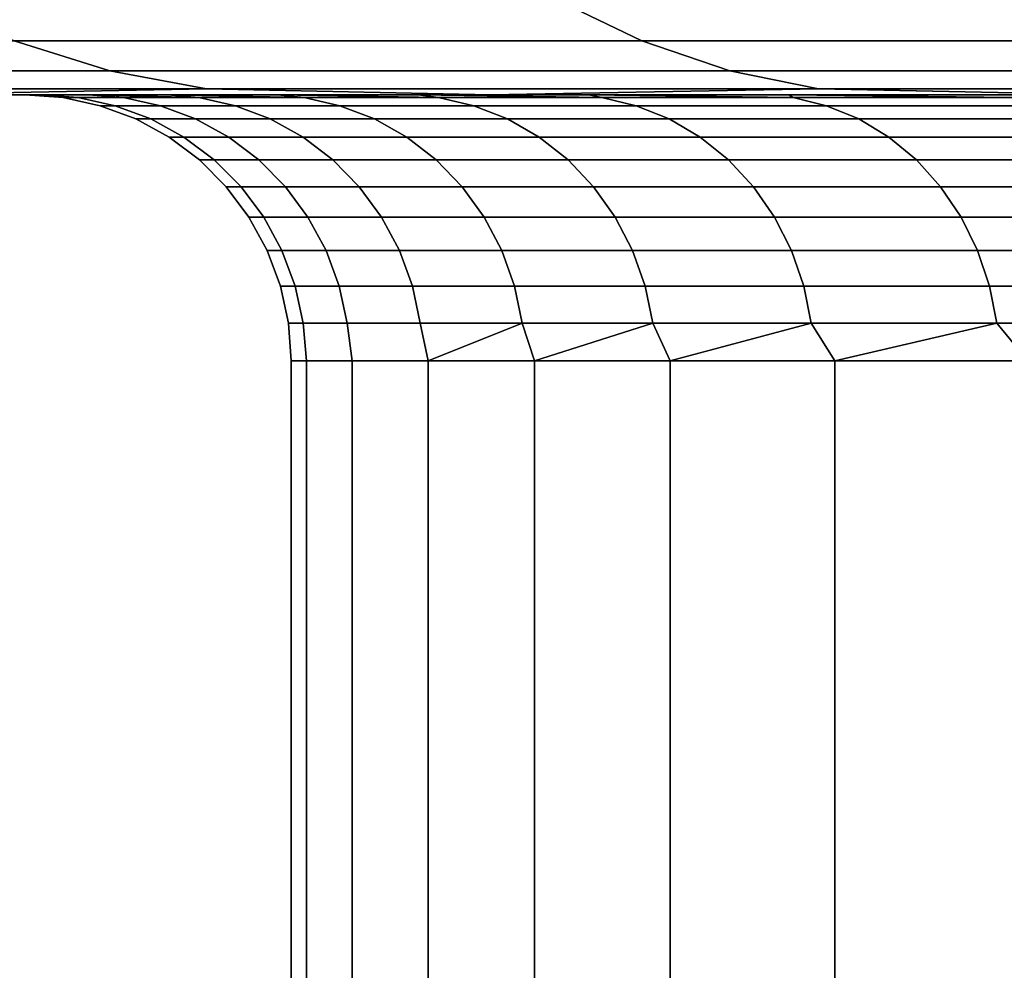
# Model space of a CAD drawing. Header units: metres. Extents: x -109 to 109, y -100 to 58.
# Tile 512 of 642: x -8.71 to -7.59, y 45.21 to 46.28. Entities that reach past the tile are written whole.
import ezdxf

# ---------------------------------------------------------------- set-up
doc = ezdxf.new("R2010")
doc.units = ezdxf.units.M
doc.layers.add('solid_21_062_100_XXX', color=7, linetype='CONTINUOUS')

msp = doc.modelspace()

# ---------------------------------------------------------------- linework, layer by layer
at = {"layer": 'solid_21_062_100_XXX'}
for points in [[(-8.10202, 46.308628, 218.463089), (-8.819154, 46.308628, 218.004715), (-8.712633, 46.261269, 217.84761), (-8.004161, 46.261269, 218.300446)], [(-8.819154, 46.308628, 191.990158), (-8.10202, 46.308628, 191.531769), (-8.004161, 46.261269, 191.694412), (-8.712633, 46.261269, 192.147263)], [(-7.361121, 46.308628, 218.881973), (-8.10202, 46.308628, 218.463089), (-8.004161, 46.261269, 218.300446), (-7.272211, 46.261269, 218.714279)], [(-8.10202, 46.308628, 191.531769), (-7.361121, 46.308628, 191.112885), (-7.272211, 46.261269, 191.280579), (-8.004161, 46.261269, 191.694412)], [(-8.712633, 46.261269, 217.84761), (-9.39555, 46.261269, 217.357071), (-9.278958, 46.227276, 217.20369), (-8.604517, 46.227276, 217.688141)], [(-9.39555, 46.261269, 192.637802), (-8.712633, 46.261269, 192.147263), (-8.604517, 46.227276, 192.306717), (-9.278958, 46.227276, 192.791168)], [(-8.004161, 46.261269, 218.300446), (-8.712633, 46.261269, 217.84761), (-8.604517, 46.227276, 217.688141), (-7.904836, 46.227276, 218.135376)], [(-8.712633, 46.261269, 192.147263), (-8.004161, 46.261269, 191.694412), (-7.904836, 46.227276, 191.859497), (-8.604517, 46.227276, 192.306717)], [(-7.272211, 46.261269, 218.714279), (-8.004161, 46.261269, 218.300446), (-7.904836, 46.227276, 218.135376), (-7.181969, 46.227276, 218.544067)], [(-8.004161, 46.261269, 191.694412), (-7.272211, 46.261269, 191.280579), (-7.181969, 46.227276, 191.450806), (-7.904836, 46.227276, 191.859497)], [(-8.604517, 46.227276, 217.688141), (-9.278958, 46.227276, 217.20369), (-9.161216, 46.206821, 217.048798), (-8.495332, 46.206821, 217.527115)], [(-9.278958, 46.227276, 192.791168), (-8.604517, 46.227276, 192.306717), (-8.495332, 46.206821, 192.467758), (-9.161216, 46.206821, 192.94606)], [(-7.904836, 46.227276, 218.135376), (-8.604517, 46.227276, 217.688141), (-8.495332, 46.206821, 217.527115), (-7.80453, 46.206821, 217.968658)], [(-8.604517, 46.227276, 192.306717), (-7.904836, 46.227276, 191.859497), (-7.80453, 46.206821, 192.026199), (-8.495332, 46.206821, 192.467758)], [(-7.181969, 46.227276, 218.544067), (-7.904836, 46.227276, 218.135376), (-7.80453, 46.206821, 217.968658), (-7.090836, 46.206821, 218.372162)], [(-7.904836, 46.227276, 191.859497), (-7.181969, 46.227276, 191.450806), (-7.090836, 46.206821, 191.622696), (-7.80453, 46.206821, 192.026199)], [(-8.495332, 46.206821, 217.527115), (-9.161216, 46.206821, 217.048798), (-8.85176, 46.200001, 217.036301)], [(-9.161216, 46.206821, 192.94606), (-8.495332, 46.206821, 192.467758), (-8.851827, 46.200001, 192.958603)], [(-8.495332, 46.206821, 192.467758), (-8.175019, 46.200001, 192.489151), (-8.851827, 46.200001, 192.958603)], [(-8.495332, 46.206821, 217.527115), (-8.85176, 46.200001, 217.036301), (-8.174951, 46.200001, 217.505753)], [(-7.80453, 46.206821, 217.968658), (-8.495332, 46.206821, 217.527115), (-8.174951, 46.200001, 217.505753)], [(-8.495332, 46.206821, 192.467758), (-7.80453, 46.206821, 192.026199), (-8.175019, 46.200001, 192.489151)], [(-7.80453, 46.206821, 192.026199), (-7.47336, 46.200001, 192.057693), (-8.175019, 46.200001, 192.489151)], [(-7.80453, 46.206821, 217.968658), (-8.174951, 46.200001, 217.505753), (-7.473289, 46.200001, 217.93721)], [(-7.090836, 46.206821, 218.372162), (-7.80453, 46.206821, 217.968658), (-7.473289, 46.200001, 217.93721)], [(-7.80453, 46.206821, 192.026199), (-7.090836, 46.206821, 191.622696), (-7.47336, 46.200001, 192.057693)], [(-8.7, 46.200001, 204.997437), (-8.682137, 46.200001, 205.554611), (-14.920382, 46.200001, 205.816086), (-14.942828, 46.200001, 204.997437)], [(-8.682137, 46.200001, 204.440231), (-8.7, 46.200001, 204.997437), (-14.942828, 46.200001, 204.997437), (-14.920383, 46.200001, 204.178802)], [(-8.682137, 46.200001, 204.440231), (-14.920383, 46.200001, 204.178802), (-14.85285, 46.200001, 203.360077), (-8.628569, 46.200001, 203.884872)], [(-8.682137, 46.200001, 205.554611), (-8.628571, 46.200001, 206.10997), (-14.852842, 46.200001, 206.634842), (-14.920382, 46.200001, 205.816086)], [(-8.628569, 46.200001, 203.884872), (-14.85285, 46.200001, 203.360077), (-14.740137, 46.200001, 202.544571), (-8.539531, 46.200001, 203.334183)], [(-8.539536, 46.200001, 206.66066), (-8.415401, 46.200001, 207.204468), (-14.740124, 46.200001, 207.450363), (-14.852842, 46.200001, 206.634842)], [(-8.628571, 46.200001, 206.10997), (-8.539536, 46.200001, 206.66066), (-14.852842, 46.200001, 206.634842)], [(-8.415394, 46.200001, 202.790359), (-14.740137, 46.200001, 202.544571), (-14.582479, 46.200001, 201.735626), (-8.256659, 46.200001, 202.255615)], [(-8.385321, 46.196945, 202.844452), (-8.539531, 46.200001, 203.334183), (-14.740137, 46.200001, 202.544571), (-8.415394, 46.200001, 202.790359)], [(-8.415401, 46.200001, 207.204468), (-8.256669, 46.200001, 207.739212), (-14.58246, 46.200001, 208.259323), (-14.740124, 46.200001, 207.450363)], [(-8.256659, 46.200001, 202.255615), (-14.582479, 46.200001, 201.735626), (-14.3804, 46.200001, 200.936371), (-8.063988, 46.200001, 201.732147)], [(-8.064001, 46.200001, 208.26268), (-7.838205, 46.200001, 208.77269), (-14.380377, 46.200001, 209.058563), (-14.58246, 46.200001, 208.259323)], [(-8.049359, 46.196945, 208.184402), (-8.064001, 46.200001, 208.26268), (-14.58246, 46.200001, 208.259323), (-8.256669, 46.200001, 207.739212)], [(-7.83819, 46.200001, 201.222153), (-14.3804, 46.200001, 200.936371), (-14.1347, 46.200001, 200.149918), (-7.580176, 46.200001, 200.727661)], [(-7.833364, 46.196945, 201.311325), (-8.063988, 46.200001, 201.732147), (-14.3804, 46.200001, 200.936371), (-7.83819, 46.200001, 201.222153)], [(-7.580192, 46.200001, 209.267166), (-7.291001, 46.200001, 209.744141), (-14.134675, 46.200001, 209.845016), (-14.380377, 46.200001, 209.058563)], [(-7.586455, 46.196945, 209.168121), (-7.580192, 46.200001, 209.267166), (-14.380377, 46.200001, 209.058563), (-7.838205, 46.200001, 208.77269)], [(-7.290984, 46.200001, 200.250687), (-14.1347, 46.200001, 200.149918), (-13.84621, 46.200001, 199.378662), (-6.971828, 46.200001, 199.793243)], [(-7.309605, 46.196945, 200.358612), (-7.580176, 46.200001, 200.727661), (-14.1347, 46.200001, 200.149918), (-7.290984, 46.200001, 200.250687)], [(-7.291001, 46.200001, 209.744141), (-6.971847, 46.200001, 210.201599), (-13.846182, 46.200001, 210.616272), (-14.134675, 46.200001, 209.845016)], [(-6.971828, 46.200001, 199.793243), (-13.84621, 46.200001, 199.378662), (-13.515713, 46.200001, 198.624557), (-6.62404, 46.200001, 199.357208)], [(-6.624062, 46.200001, 210.637619), (-6.249025, 46.200001, 211.050507), (-13.515679, 46.200001, 211.370377), (-13.846182, 46.200001, 210.616272)], [(-6.971847, 46.200001, 210.201599), (-6.624062, 46.200001, 210.637619), (-13.846182, 46.200001, 210.616272)], [(-6.249002, 46.200001, 198.944336), (-13.515713, 46.200001, 198.624557), (-13.14406, 46.200001, 197.889572), (-5.84827, 46.200001, 198.556335)], [(-6.249002, 46.200001, 198.944336), (-6.62404, 46.200001, 199.357208), (-13.515713, 46.200001, 198.624557)], [(-5.848295, 46.200001, 211.438507), (-5.423552, 46.200001, 211.800003), (-13.144021, 46.200001, 212.105362), (-13.515679, 46.200001, 211.370377)], [(-6.249025, 46.200001, 211.050507), (-5.848295, 46.200001, 211.438507), (-13.515679, 46.200001, 211.370377)], [(-5.423526, 46.200001, 198.194824), (-13.14406, 46.200001, 197.889572), (-12.732383, 46.200001, 197.17601), (-4.976484, 46.200001, 197.861282)], [(-5.423526, 46.200001, 198.194824), (-5.84827, 46.200001, 198.556335), (-13.14406, 46.200001, 197.889572)], [(-4.508982, 46.200001, 212.437805), (-4.022942, 46.200001, 212.711441), (-12.732338, 46.200001, 212.818924), (-13.144021, 46.200001, 212.105362)], [(-4.976511, 46.200001, 212.13356), (-4.508982, 46.200001, 212.437805), (-13.144021, 46.200001, 212.105362)], [(-5.423552, 46.200001, 211.800003), (-4.976511, 46.200001, 212.13356), (-13.144021, 46.200001, 212.105362)], [(-4.022914, 46.200001, 197.283401), (-12.732383, 46.200001, 197.17601), (-12.282015, 46.200001, 196.486252), (-3.520414, 46.200001, 197.041504)], [(-4.508954, 46.200001, 197.557053), (-4.976484, 46.200001, 197.861282), (-12.732383, 46.200001, 197.17601)], [(-4.022914, 46.200001, 197.283401), (-4.508954, 46.200001, 197.557053), (-12.732383, 46.200001, 197.17601)], [(-2.474257, 46.200001, 213.338181), (-1.93497, 46.200001, 213.479523), (-12.281966, 46.200001, 213.508682), (-12.732338, 46.200001, 212.818924)], [(-3.003488, 46.200001, 213.162537), (-2.474257, 46.200001, 213.338181), (-12.732338, 46.200001, 212.818924)], [(-3.520438, 46.200001, 212.953339), (-3.003488, 46.200001, 213.162537), (-12.732338, 46.200001, 212.818924)], [(-4.022942, 46.200001, 212.711441), (-3.520438, 46.200001, 212.953339), (-12.732338, 46.200001, 212.818924)], [(-1.934955, 46.200001, 196.515335), (-12.282015, 46.200001, 196.486252), (-11.794343, 46.200001, 195.822372), (-1.387784, 46.200001, 196.408829)], [(-3.003467, 46.200001, 196.832306), (-3.520414, 46.200001, 197.041504), (-12.282015, 46.200001, 196.486252)], [(-2.474239, 46.200001, 196.656677), (-3.003467, 46.200001, 196.832306), (-12.282015, 46.200001, 196.486252)], [(-1.934955, 46.200001, 196.515335), (-2.474239, 46.200001, 196.656677), (-12.282015, 46.200001, 196.486252)], [(11.270851, 46.200001, 214.808441), (-11.794291, 46.200001, 214.172546), (-12.281966, 46.200001, 213.508682), (11.794343, 46.200001, 214.172485)], [(-0.27868, 46.200001, 213.692963), (11.794343, 46.200001, 214.172485), (-12.281966, 46.200001, 213.508682)], [(-0.834934, 46.200001, 213.657272), (-0.27868, 46.200001, 213.692963), (-12.281966, 46.200001, 213.508682)], [(-1.387798, 46.200001, 213.586029), (-0.834934, 46.200001, 213.657272), (-12.281966, 46.200001, 213.508682)], [(-1.93497, 46.200001, 213.479523), (-1.387798, 46.200001, 213.586029), (-12.281966, 46.200001, 213.508682)], [(-11.270851, 46.200001, 195.186417), (11.794291, 46.200001, 195.822311), (12.281966, 46.200001, 196.486176), (-11.794343, 46.200001, 195.822372)], [(0.27868, 46.200001, 196.301895), (-11.794343, 46.200001, 195.822372), (12.281966, 46.200001, 196.486176)], [(-0.834922, 46.200001, 196.337585), (-1.387784, 46.200001, 196.408829), (-11.794343, 46.200001, 195.822372)], [(-0.278669, 46.200001, 196.301895), (-0.834922, 46.200001, 196.337585), (-11.794343, 46.200001, 195.822372)], [(0.27868, 46.200001, 196.301895), (-0.278669, 46.200001, 196.301895), (-11.794343, 46.200001, 195.822372)], [(11.270851, 46.200001, 214.808441), (-11.270798, 46.200001, 214.808502), (-11.794291, 46.200001, 214.172546)], [(-11.270851, 46.200001, 195.186417), (11.270798, 46.200001, 195.186356), (11.794291, 46.200001, 195.822311)], [(-11.270851, 46.200001, 195.186417), (-10.713137, 46.200001, 194.580292), (11.270798, 46.200001, 195.186356)], [(10.713137, 46.200001, 215.414566), (-10.713079, 46.200001, 215.414627), (-11.270798, 46.200001, 214.808502)], [(11.270851, 46.200001, 214.808441), (10.713137, 46.200001, 215.414566), (-11.270798, 46.200001, 214.808502)], [(-10.713137, 46.200001, 194.580292), (10.713079, 46.200001, 194.580231), (11.270798, 46.200001, 195.186356)], [(-10.713137, 46.200001, 194.580292), (-10.122867, 46.200001, 194.005814), (10.713079, 46.200001, 194.580231)], [(10.122867, 46.200001, 215.989044), (-10.122807, 46.200001, 215.989105), (-10.713079, 46.200001, 215.414627)], [(10.713137, 46.200001, 215.414566), (10.122867, 46.200001, 215.989044), (-10.713079, 46.200001, 215.414627)], [(-10.122867, 46.200001, 194.005814), (10.122807, 46.200001, 194.005753), (10.713079, 46.200001, 194.580231)], [(-10.122867, 46.200001, 194.005814), (-9.501783, 46.200001, 193.464691), (10.122807, 46.200001, 194.005753)], [(9.501783, 46.200001, 216.530182), (-9.50172, 46.200001, 216.530228), (-10.122807, 46.200001, 215.989105)], [(10.122867, 46.200001, 215.989044), (9.501783, 46.200001, 216.530182), (-10.122807, 46.200001, 215.989105)], [(-9.501783, 46.200001, 193.464691), (9.50172, 46.200001, 193.46463), (10.122807, 46.200001, 194.005753)], [(-9.501783, 46.200001, 193.464691), (-8.851827, 46.200001, 192.958603), (9.50172, 46.200001, 193.46463)], [(8.851827, 46.200001, 217.036255), (-8.85176, 46.200001, 217.036301), (-9.50172, 46.200001, 216.530228)], [(9.501783, 46.200001, 216.530182), (8.851827, 46.200001, 217.036255), (-9.50172, 46.200001, 216.530228)], [(-8.851827, 46.200001, 192.958603), (8.85176, 46.200001, 192.958557), (9.50172, 46.200001, 193.46463)], [(-8.851827, 46.200001, 192.958603), (-8.175019, 46.200001, 192.489151), (8.85176, 46.200001, 192.958557)], [(8.175019, 46.200001, 217.505722), (-8.174951, 46.200001, 217.505753), (-8.85176, 46.200001, 217.036301)], [(8.851827, 46.200001, 217.036255), (8.175019, 46.200001, 217.505722), (-8.85176, 46.200001, 217.036301)], [(-8.640223, 46.196945, 204.453827), (-8.657306, 46.196945, 204.997437), (-8.7, 46.200001, 204.997437), (-8.682137, 46.200001, 204.440231)], [(-8.657306, 46.196945, 204.997437), (-8.640223, 46.196945, 205.541031), (-8.682137, 46.200001, 205.554611), (-8.7, 46.200001, 204.997437)], [(-8.640223, 46.196945, 204.453827), (-8.682137, 46.200001, 204.440231), (-8.628569, 46.200001, 203.884872), (-8.58904, 46.196945, 203.912384)], [(-8.640223, 46.196945, 205.541031), (-8.58904, 46.196945, 206.082474), (-8.628571, 46.200001, 206.10997), (-8.682137, 46.200001, 205.554611)], [(-8.615439, 46.187836, 204.997437), (-8.598438, 46.187836, 205.538406), (-8.640223, 46.196945, 205.541031), (-8.657306, 46.196945, 204.997437)], [(-8.598438, 46.187836, 204.456467), (-8.615439, 46.187836, 204.997437), (-8.657306, 46.196945, 204.997437), (-8.640223, 46.196945, 204.453827)], [(-8.598438, 46.187836, 205.538406), (-8.547503, 46.187836, 206.077225), (-8.58904, 46.196945, 206.082474), (-8.640223, 46.196945, 205.541031)], [(-8.547503, 46.187836, 203.917633), (-8.598438, 46.187836, 204.456467), (-8.640223, 46.196945, 204.453827), (-8.58904, 46.196945, 203.912384)], [(-8.58904, 46.196945, 206.082474), (-8.503961, 46.196945, 206.619644), (-8.539536, 46.200001, 206.66066), (-8.628571, 46.200001, 206.10997)], [(-8.503961, 46.196945, 203.375214), (-8.628569, 46.200001, 203.884872), (-8.539531, 46.200001, 203.334183)], [(-8.503961, 46.196945, 203.375214), (-8.58904, 46.196945, 203.912384), (-8.628569, 46.200001, 203.884872)], [(-8.547503, 46.187836, 206.077225), (-8.462836, 46.187836, 206.611801), (-8.503961, 46.196945, 206.619644), (-8.58904, 46.196945, 206.082474)], [(-8.462836, 46.187836, 203.383057), (-8.547503, 46.187836, 203.917633), (-8.58904, 46.196945, 203.912384), (-8.503961, 46.196945, 203.375214)], [(-8.385321, 46.196945, 207.150421), (-8.415401, 46.200001, 207.204468), (-8.539536, 46.200001, 206.66066)], [(-8.503961, 46.196945, 206.619644), (-8.385321, 46.196945, 207.150421), (-8.539536, 46.200001, 206.66066)], [(-8.385321, 46.196945, 202.844452), (-8.503961, 46.196945, 203.375214), (-8.539531, 46.200001, 203.334183)], [(-8.462836, 46.187836, 206.611801), (-8.344769, 46.187836, 207.139999), (-8.385321, 46.196945, 207.150421), (-8.503961, 46.196945, 206.619644)], [(-8.344769, 46.187836, 202.854858), (-8.462836, 46.187836, 203.383057), (-8.503961, 46.196945, 203.375214), (-8.385321, 46.196945, 202.844452)], [(-8.233587, 46.196945, 207.672684), (-8.256669, 46.200001, 207.739212), (-8.415401, 46.200001, 207.204468)], [(-8.385321, 46.196945, 207.150421), (-8.233587, 46.196945, 207.672684), (-8.415401, 46.200001, 207.204468)], [(-8.233587, 46.196945, 202.322174), (-8.415394, 46.200001, 202.790359), (-8.256659, 46.200001, 202.255615)], [(-8.233587, 46.196945, 202.322174), (-8.385321, 46.196945, 202.844452), (-8.415394, 46.200001, 202.790359)], [(-8.344769, 46.187836, 207.139999), (-8.193769, 46.187836, 207.659744), (-8.233587, 46.196945, 207.672684), (-8.385321, 46.196945, 207.150421)], [(-8.193769, 46.187836, 202.335114), (-8.344769, 46.187836, 202.854858), (-8.385321, 46.196945, 202.844452), (-8.233587, 46.196945, 202.322174)], [(-8.233587, 46.196945, 207.672684), (-8.049359, 46.196945, 208.184402), (-8.256669, 46.200001, 207.739212)], [(-8.049359, 46.196945, 201.810471), (-8.256659, 46.200001, 202.255615), (-8.063988, 46.200001, 201.732147)], [(-8.049359, 46.196945, 201.810471), (-8.233587, 46.196945, 202.322174), (-8.256659, 46.200001, 202.255615)], [(-8.193769, 46.187836, 207.659744), (-8.010432, 46.187836, 208.168991), (-8.049359, 46.196945, 208.184402), (-8.233587, 46.196945, 207.672684)], [(-8.010432, 46.187836, 201.825882), (-8.193769, 46.187836, 202.335114), (-8.233587, 46.196945, 202.322174), (-8.049359, 46.196945, 201.810471)], [(-8.175019, 46.200001, 192.489151), (8.174951, 46.200001, 192.489105), (8.85176, 46.200001, 192.958557)], [(-8.175019, 46.200001, 192.489151), (-7.47336, 46.200001, 192.057693), (8.174951, 46.200001, 192.489105)], [(7.47336, 46.200001, 217.93718), (-7.473289, 46.200001, 217.93721), (-8.174951, 46.200001, 217.505753)], [(8.175019, 46.200001, 217.505722), (7.47336, 46.200001, 217.93718), (-8.174951, 46.200001, 217.505753)], [(-7.833364, 46.196945, 208.683533), (-7.838205, 46.200001, 208.77269), (-8.064001, 46.200001, 208.26268)], [(-8.049359, 46.196945, 208.184402), (-7.833364, 46.196945, 208.683533), (-8.064001, 46.200001, 208.26268)], [(-7.833364, 46.196945, 201.311325), (-8.049359, 46.196945, 201.810471), (-8.063988, 46.200001, 201.732147)], [(-8.010432, 46.187836, 208.168991), (-7.795482, 46.187836, 208.66571), (-7.833364, 46.196945, 208.683533), (-8.049359, 46.196945, 208.184402)], [(-7.795482, 46.187836, 201.329163), (-8.010432, 46.187836, 201.825882), (-8.049359, 46.196945, 201.810471), (-7.833364, 46.196945, 201.311325)], [(-7.833364, 46.196945, 208.683533), (-7.586455, 46.196945, 209.168121), (-7.838205, 46.200001, 208.77269)], [(-7.586455, 46.196945, 200.826736), (-7.83819, 46.200001, 201.222153), (-7.580176, 46.200001, 200.727661)], [(-7.586455, 46.196945, 200.826736), (-7.833364, 46.196945, 201.311325), (-7.83819, 46.200001, 201.222153)], [(-7.795482, 46.187836, 208.66571), (-7.549767, 46.187836, 209.147949), (-7.586455, 46.196945, 209.168121), (-7.833364, 46.196945, 208.683533)], [(-7.549767, 46.187836, 200.846909), (-7.795482, 46.187836, 201.329163), (-7.833364, 46.196945, 201.311325), (-7.586455, 46.196945, 200.826736)], [(-8.575297, 46.172855, 204.997437), (-8.558376, 46.172855, 205.535873), (-8.598438, 46.187836, 205.538406), (-8.615439, 46.187836, 204.997437)], [(-8.558376, 46.172855, 204.458984), (-8.575297, 46.172855, 204.997437), (-8.615439, 46.187836, 204.997437), (-8.598438, 46.187836, 204.456467)], [(-8.558376, 46.172855, 205.535873), (-8.507679, 46.172855, 206.072205), (-8.547503, 46.187836, 206.077225), (-8.598438, 46.187836, 205.538406)], [(-8.507679, 46.172855, 203.922668), (-8.558376, 46.172855, 204.458984), (-8.598438, 46.187836, 204.456467), (-8.547503, 46.187836, 203.917633)], [(-8.507679, 46.172855, 206.072205), (-8.423406, 46.172855, 206.604279), (-8.462836, 46.187836, 206.611801), (-8.547503, 46.187836, 206.077225)], [(-8.423406, 46.172855, 203.390579), (-8.507679, 46.172855, 203.922668), (-8.547503, 46.187836, 203.917633), (-8.462836, 46.187836, 203.383057)], [(-8.423406, 46.172855, 206.604279), (-8.305889, 46.172855, 207.13002), (-8.344769, 46.187836, 207.139999), (-8.462836, 46.187836, 206.611801)], [(-8.305889, 46.172855, 202.864838), (-8.423406, 46.172855, 203.390579), (-8.462836, 46.187836, 203.383057), (-8.344769, 46.187836, 202.854858)], [(-8.305889, 46.172855, 207.13002), (-8.155593, 46.172855, 207.647339), (-8.193769, 46.187836, 207.659744), (-8.344769, 46.187836, 207.139999)], [(-8.155593, 46.172855, 202.347519), (-8.305889, 46.172855, 202.864838), (-8.344769, 46.187836, 202.854858), (-8.193769, 46.187836, 202.335114)], [(-8.155593, 46.172855, 207.647339), (-7.97311, 46.172855, 208.154205), (-8.010432, 46.187836, 208.168991), (-8.193769, 46.187836, 207.659744)], [(-7.97311, 46.172855, 201.840652), (-8.155593, 46.172855, 202.347519), (-8.193769, 46.187836, 202.335114), (-8.010432, 46.187836, 201.825882)], [(-7.97311, 46.172855, 208.154205), (-7.759161, 46.172855, 208.648621), (-7.795482, 46.187836, 208.66571), (-8.010432, 46.187836, 208.168991)], [(-7.759161, 46.172855, 201.346252), (-7.97311, 46.172855, 201.840652), (-8.010432, 46.187836, 201.825882), (-7.795482, 46.187836, 201.329163)], [(-7.759161, 46.172855, 208.648621), (-7.514591, 46.172855, 209.128616), (-7.549767, 46.187836, 209.147949), (-7.795482, 46.187836, 208.66571)], [(-7.514591, 46.172855, 200.866257), (-7.759161, 46.172855, 201.346252), (-7.795482, 46.187836, 201.329163), (-7.549767, 46.187836, 200.846909)], [(-8.5377, 46.152306, 204.997437), (-8.520852, 46.152306, 205.533524), (-8.558376, 46.172855, 205.535873), (-8.575297, 46.172855, 204.997437)], [(-8.520852, 46.152306, 204.461349), (-8.5377, 46.152306, 204.997437), (-8.575297, 46.172855, 204.997437), (-8.558376, 46.172855, 204.458984)], [(-8.520852, 46.152306, 205.533524), (-8.470377, 46.152306, 206.06749), (-8.507679, 46.172855, 206.072205), (-8.558376, 46.172855, 205.535873)], [(-8.470377, 46.152306, 203.927368), (-8.520852, 46.152306, 204.461349), (-8.558376, 46.172855, 204.458984), (-8.507679, 46.172855, 203.922668)], [(-8.470377, 46.152306, 206.06749), (-8.386474, 46.152306, 206.597229), (-8.423406, 46.172855, 206.604279), (-8.507679, 46.172855, 206.072205)], [(-8.386474, 46.152306, 203.397629), (-8.470377, 46.152306, 203.927368), (-8.507679, 46.172855, 203.922668), (-8.423406, 46.172855, 203.390579)], [(-8.386474, 46.152306, 206.597229), (-8.269472, 46.152306, 207.120667), (-8.305889, 46.172855, 207.13002), (-8.423406, 46.172855, 206.604279)], [(-8.269472, 46.152306, 202.874191), (-8.386474, 46.152306, 203.397629), (-8.423406, 46.172855, 203.390579), (-8.305889, 46.172855, 202.864838)], [(-8.269472, 46.152306, 207.120667), (-8.119835, 46.152306, 207.635727), (-8.155593, 46.172855, 207.647339), (-8.305889, 46.172855, 207.13002)], [(-8.119835, 46.152306, 202.359131), (-8.269472, 46.152306, 202.874191), (-8.305889, 46.172855, 202.864838), (-8.155593, 46.172855, 202.347519)], [(-8.119835, 46.152306, 207.635727), (-7.938152, 46.152306, 208.140366), (-7.97311, 46.172855, 208.154205), (-8.155593, 46.172855, 207.647339)], [(-7.938152, 46.152306, 201.854492), (-8.119835, 46.152306, 202.359131), (-8.155593, 46.172855, 202.347519), (-7.97311, 46.172855, 201.840652)], [(-7.938152, 46.152306, 208.140366), (-7.725142, 46.152306, 208.632614), (-7.759161, 46.172855, 208.648621), (-7.97311, 46.172855, 208.154205)], [(-7.725142, 46.152306, 201.362259), (-7.938152, 46.152306, 201.854492), (-7.97311, 46.172855, 201.840652), (-7.759161, 46.172855, 201.346252)], [(-7.725142, 46.152306, 208.632614), (-7.481643, 46.152306, 209.110504), (-7.514591, 46.172855, 209.128616), (-7.759161, 46.172855, 208.648621)], [(-7.481643, 46.152306, 200.884369), (-7.725142, 46.152306, 201.362259), (-7.759161, 46.172855, 201.346252), (-7.514591, 46.172855, 200.866257)], [(-8.503412, 46.126614, 204.997437), (-8.486632, 46.126614, 205.531372), (-8.520852, 46.152306, 205.533524), (-8.5377, 46.152306, 204.997437)], [(-8.486632, 46.126614, 204.463501), (-8.503412, 46.126614, 204.997437), (-8.5377, 46.152306, 204.997437), (-8.520852, 46.152306, 204.461349)], [(-8.486632, 46.126614, 205.531372), (-8.43636, 46.126614, 206.063187), (-8.470377, 46.152306, 206.06749), (-8.520852, 46.152306, 205.533524)], [(-8.43636, 46.126614, 203.931671), (-8.486632, 46.126614, 204.463501), (-8.520852, 46.152306, 204.461349), (-8.470377, 46.152306, 203.927368)], [(-8.43636, 46.126614, 206.063187), (-8.352794, 46.126614, 206.590805), (-8.386474, 46.152306, 206.597229), (-8.470377, 46.152306, 206.06749)], [(-8.352794, 46.126614, 203.404053), (-8.43636, 46.126614, 203.931671), (-8.470377, 46.152306, 203.927368), (-8.386474, 46.152306, 203.397629)], [(-8.352794, 46.126614, 206.590805), (-8.236262, 46.126614, 207.112137), (-8.269472, 46.152306, 207.120667), (-8.386474, 46.152306, 206.597229)], [(-8.236262, 46.126614, 202.882721), (-8.352794, 46.126614, 203.404053), (-8.386474, 46.152306, 203.397629), (-8.269472, 46.152306, 202.874191)], [(-8.236262, 46.126614, 207.112137), (-8.087226, 46.126614, 207.625137), (-8.119835, 46.152306, 207.635727), (-8.269472, 46.152306, 207.120667)], [(-8.087226, 46.126614, 202.369736), (-8.236262, 46.126614, 202.882721), (-8.269472, 46.152306, 202.874191), (-8.119835, 46.152306, 202.359131)], [(-8.087226, 46.126614, 207.625137), (-7.906273, 46.126614, 208.127747), (-7.938152, 46.152306, 208.140366), (-8.119835, 46.152306, 207.635727)], [(-7.906273, 46.126614, 201.867111), (-8.087226, 46.126614, 202.369736), (-8.119835, 46.152306, 202.359131), (-7.938152, 46.152306, 201.854492)], [(-7.906273, 46.126614, 208.127747), (-7.694118, 46.126614, 208.618011), (-7.725142, 46.152306, 208.632614), (-7.938152, 46.152306, 208.140366)], [(-7.694118, 46.126614, 201.376862), (-7.906273, 46.126614, 201.867111), (-7.938152, 46.152306, 201.854492), (-7.725142, 46.152306, 201.362259)], [(-7.694118, 46.126614, 208.618011), (-7.451597, 46.126614, 209.093979), (-7.481643, 46.152306, 209.110504), (-7.725142, 46.152306, 208.632614)], [(-7.451597, 46.126614, 200.900879), (-7.694118, 46.126614, 201.376862), (-7.725142, 46.152306, 201.362259), (-7.481643, 46.152306, 200.884369)], [(-8.473135, 46.096294, 204.997437), (-8.456415, 46.096294, 205.529465), (-8.486632, 46.126614, 205.531372), (-8.503412, 46.126614, 204.997437)], [(-8.456415, 46.096294, 204.465393), (-8.473135, 46.096294, 204.997437), (-8.503412, 46.126614, 204.997437), (-8.486632, 46.126614, 204.463501)], [(-8.456415, 46.096294, 205.529465), (-8.406322, 46.096294, 206.059402), (-8.43636, 46.126614, 206.063187), (-8.486632, 46.126614, 205.531372)], [(-8.406322, 46.096294, 203.935471), (-8.456415, 46.096294, 204.465393), (-8.486632, 46.126614, 204.463501), (-8.43636, 46.126614, 203.931671)], [(-8.406322, 46.096294, 206.059402), (-8.323052, 46.096294, 206.585144), (-8.352794, 46.126614, 206.590805), (-8.43636, 46.126614, 206.063187)], [(-8.323052, 46.096294, 203.409729), (-8.406322, 46.096294, 203.935471), (-8.43636, 46.126614, 203.931671), (-8.352794, 46.126614, 203.404053)], [(-8.323052, 46.096294, 206.585144), (-8.206936, 46.096294, 207.104614), (-8.236262, 46.126614, 207.112137), (-8.352794, 46.126614, 206.590805)], [(-8.206936, 46.096294, 202.890244), (-8.323052, 46.096294, 203.409729), (-8.352794, 46.126614, 203.404053), (-8.236262, 46.126614, 202.882721)], [(-8.206936, 46.096294, 207.104614), (-8.05843, 46.096294, 207.615768), (-8.087226, 46.126614, 207.625137), (-8.236262, 46.126614, 207.112137)], [(-8.05843, 46.096294, 202.379089), (-8.206936, 46.096294, 202.890244), (-8.236262, 46.126614, 202.882721), (-8.087226, 46.126614, 202.369736)], [(-8.05843, 46.096294, 207.615768), (-7.878121, 46.096294, 208.116592), (-7.906273, 46.126614, 208.127747), (-8.087226, 46.126614, 207.625137)], [(-7.878121, 46.096294, 201.878265), (-8.05843, 46.096294, 202.379089), (-8.087226, 46.126614, 202.369736), (-7.906273, 46.126614, 201.867111)], [(-7.878121, 46.096294, 208.116592), (-7.666722, 46.096294, 208.605118), (-7.694118, 46.126614, 208.618011), (-7.906273, 46.126614, 208.127747)], [(-7.666722, 46.096294, 201.38974), (-7.878121, 46.096294, 201.878265), (-7.906273, 46.126614, 201.867111), (-7.694118, 46.126614, 201.376862)], [(-7.666722, 46.096294, 208.605118), (-7.425065, 46.096294, 209.079391), (-7.451597, 46.126614, 209.093979), (-7.694118, 46.126614, 208.618011)], [(-7.425065, 46.096294, 200.915466), (-7.666722, 46.096294, 201.38974), (-7.694118, 46.126614, 201.376862), (-7.451597, 46.126614, 200.900879)], [(-8.447485, 46.061977, 204.997437), (-8.430816, 46.061977, 205.527847), (-8.456415, 46.096294, 205.529465), (-8.473135, 46.096294, 204.997437)], [(-8.430816, 46.061977, 204.46701), (-8.447485, 46.061977, 204.997437), (-8.473135, 46.096294, 204.997437), (-8.456415, 46.096294, 204.465393)], [(-8.430816, 46.061977, 205.527847), (-8.380874, 46.061977, 206.056183), (-8.406322, 46.096294, 206.059402), (-8.456415, 46.096294, 205.529465)], [(-8.380874, 46.061977, 203.938675), (-8.430816, 46.061977, 204.46701), (-8.456415, 46.096294, 204.465393), (-8.406322, 46.096294, 203.935471)], [(-8.380874, 46.061977, 206.056183), (-8.297857, 46.061977, 206.580338), (-8.323052, 46.096294, 206.585144), (-8.406322, 46.096294, 206.059402)], [(-8.297857, 46.061977, 203.414536), (-8.380874, 46.061977, 203.938675), (-8.406322, 46.096294, 203.935471), (-8.323052, 46.096294, 203.409729)], [(-8.297857, 46.061977, 206.580338), (-8.182092, 46.061977, 207.098236), (-8.206936, 46.096294, 207.104614), (-8.323052, 46.096294, 206.585144)], [(-8.182092, 46.061977, 202.896622), (-8.297857, 46.061977, 203.414536), (-8.323052, 46.096294, 203.409729), (-8.206936, 46.096294, 202.890244)], [(-8.182092, 46.061977, 207.098236), (-8.034036, 46.061977, 207.607849), (-8.05843, 46.096294, 207.615768), (-8.206936, 46.096294, 207.104614)], [(-8.034036, 46.061977, 202.387009), (-8.182092, 46.061977, 202.896622), (-8.206936, 46.096294, 202.890244), (-8.05843, 46.096294, 202.379089)], [(-8.034036, 46.061977, 207.607849), (-7.854273, 46.061977, 208.107162), (-7.878121, 46.096294, 208.116592), (-8.05843, 46.096294, 207.615768)], [(-7.854273, 46.061977, 201.887711), (-8.034036, 46.061977, 202.387009), (-8.05843, 46.096294, 202.379089), (-7.878121, 46.096294, 201.878265)], [(-7.854273, 46.061977, 208.107162), (-7.643513, 46.061977, 208.594193), (-7.666722, 46.096294, 208.605118), (-7.878121, 46.096294, 208.116592)], [(-7.643513, 46.061977, 201.400665), (-7.854273, 46.061977, 201.887711), (-7.878121, 46.096294, 201.878265), (-7.666722, 46.096294, 201.38974)], [(-7.643513, 46.061977, 208.594193), (-7.402587, 46.061977, 209.067032), (-7.425065, 46.096294, 209.079391), (-7.666722, 46.096294, 208.605118)], [(-7.402587, 46.061977, 200.927826), (-7.643513, 46.061977, 201.400665), (-7.666722, 46.096294, 201.38974), (-7.425065, 46.096294, 200.915466)], [(-8.426986, 46.024353, 204.997437), (-8.410357, 46.024353, 205.526566), (-8.430816, 46.061977, 205.527847), (-8.447485, 46.061977, 204.997437)], [(-8.410357, 46.024353, 204.468292), (-8.426986, 46.024353, 204.997437), (-8.447485, 46.061977, 204.997437), (-8.430816, 46.061977, 204.46701)], [(-8.410357, 46.024353, 205.526566), (-8.360537, 46.024353, 206.053619), (-8.380874, 46.061977, 206.056183), (-8.430816, 46.061977, 205.527847)], [(-8.360537, 46.024353, 203.941254), (-8.410357, 46.024353, 204.468292), (-8.430816, 46.061977, 204.46701), (-8.380874, 46.061977, 203.938675)], [(-8.360537, 46.024353, 206.053619), (-8.27772, 46.024353, 206.576492), (-8.297857, 46.061977, 206.580338), (-8.380874, 46.061977, 206.056183)], [(-8.27772, 46.024353, 203.418365), (-8.360537, 46.024353, 203.941254), (-8.380874, 46.061977, 203.938675), (-8.297857, 46.061977, 203.414536)], [(-8.27772, 46.024353, 206.576492), (-8.162237, 46.024353, 207.09314), (-8.182092, 46.061977, 207.098236), (-8.297857, 46.061977, 206.580338)], [(-8.162237, 46.024353, 202.901718), (-8.27772, 46.024353, 203.418365), (-8.297857, 46.061977, 203.414536), (-8.182092, 46.061977, 202.896622)], [(-8.162237, 46.024353, 207.09314), (-8.01454, 46.024353, 207.601517), (-8.034036, 46.061977, 207.607849), (-8.182092, 46.061977, 207.098236)], [(-8.01454, 46.024353, 202.393356), (-8.162237, 46.024353, 202.901718), (-8.182092, 46.061977, 202.896622), (-8.034036, 46.061977, 202.387009)], [(-8.01454, 46.024353, 207.601517), (-7.835213, 46.024353, 208.099609), (-7.854273, 46.061977, 208.107162), (-8.034036, 46.061977, 207.607849)], [(-7.835213, 46.024353, 201.895248), (-8.01454, 46.024353, 202.393356), (-8.034036, 46.061977, 202.387009), (-7.854273, 46.061977, 201.887711)], [(-7.835213, 46.024353, 208.099609), (-7.624965, 46.024353, 208.585464), (-7.643513, 46.061977, 208.594193), (-7.854273, 46.061977, 208.107162)], [(-7.624965, 46.024353, 201.409393), (-7.835213, 46.024353, 201.895248), (-7.854273, 46.061977, 201.887711), (-7.643513, 46.061977, 201.400665)], [(-7.624965, 46.024353, 208.585464), (-7.384624, 46.024353, 209.057159), (-7.402587, 46.061977, 209.067032), (-7.643513, 46.061977, 208.594193)], [(-7.384624, 46.024353, 200.937698), (-7.624965, 46.024353, 201.409393), (-7.643513, 46.061977, 201.400665), (-7.402587, 46.061977, 200.927826)], [(-8.412056, 45.984192, 204.997437), (-8.395456, 45.984192, 205.525635), (-8.410357, 46.024353, 205.526566), (-8.426986, 46.024353, 204.997437)], [(-8.395456, 45.984192, 204.469238), (-8.412056, 45.984192, 204.997437), (-8.426986, 46.024353, 204.997437), (-8.410357, 46.024353, 204.468292)], [(-8.395456, 45.984192, 205.525635), (-8.345724, 45.984192, 206.051743), (-8.360537, 46.024353, 206.053619), (-8.410357, 46.024353, 205.526566)], [(-8.345724, 45.984192, 203.943115), (-8.395456, 45.984192, 204.469238), (-8.410357, 46.024353, 204.468292), (-8.360537, 46.024353, 203.941254)], [(-8.345724, 45.984192, 206.051743), (-8.263055, 45.984192, 206.5737), (-8.27772, 46.024353, 206.576492), (-8.360537, 46.024353, 206.053619)], [(-8.263055, 45.984192, 203.421173), (-8.345724, 45.984192, 203.943115), (-8.360537, 46.024353, 203.941254), (-8.27772, 46.024353, 203.418365)], [(-8.263055, 45.984192, 206.5737), (-8.147776, 45.984192, 207.089417), (-8.162237, 46.024353, 207.09314), (-8.27772, 46.024353, 206.576492)], [(-8.147776, 45.984192, 202.905441), (-8.263055, 45.984192, 203.421173), (-8.27772, 46.024353, 203.418365), (-8.162237, 46.024353, 202.901718)], [(-8.147776, 45.984192, 207.089417), (-8.00034, 45.984192, 207.596893), (-8.01454, 46.024353, 207.601517), (-8.162237, 46.024353, 207.09314)], [(-8.00034, 45.984192, 202.397964), (-8.147776, 45.984192, 202.905441), (-8.162237, 46.024353, 202.901718), (-8.01454, 46.024353, 202.393356)], [(-8.00034, 45.984192, 207.596893), (-7.821332, 45.984192, 208.094116), (-7.835213, 46.024353, 208.099609), (-8.01454, 46.024353, 207.601517)], [(-7.821332, 45.984192, 201.900742), (-8.00034, 45.984192, 202.397964), (-8.01454, 46.024353, 202.393356), (-7.835213, 46.024353, 201.895248)], [(-7.821332, 45.984192, 208.094116), (-7.611455, 45.984192, 208.579117), (-7.624965, 46.024353, 208.585464), (-7.835213, 46.024353, 208.099609)], [(-7.611455, 45.984192, 201.415756), (-7.821332, 45.984192, 201.900742), (-7.835213, 46.024353, 201.895248), (-7.624965, 46.024353, 201.409393)], [(-7.611455, 45.984192, 208.579117), (-7.371541, 45.984192, 209.049973), (-7.384624, 46.024353, 209.057159), (-7.624965, 46.024353, 208.585464)], [(-7.371541, 45.984192, 200.944885), (-7.611455, 45.984192, 201.415756), (-7.624965, 46.024353, 201.409393), (-7.384624, 46.024353, 200.937698)], [(-8.402999, 45.942314, 204.997437), (-8.386417, 45.942314, 205.525055), (-8.395456, 45.984192, 205.525635), (-8.412056, 45.984192, 204.997437)], [(-8.386417, 45.942314, 204.469803), (-8.402999, 45.942314, 204.997437), (-8.412056, 45.984192, 204.997437), (-8.395456, 45.984192, 204.469238)], [(-8.386417, 45.942314, 205.525055), (-8.336739, 45.942314, 206.050613), (-8.345724, 45.984192, 206.051743), (-8.395456, 45.984192, 205.525635)], [(-8.336739, 45.942314, 203.94426), (-8.386417, 45.942314, 204.469803), (-8.395456, 45.984192, 204.469238), (-8.345724, 45.984192, 203.943115)], [(-8.336739, 45.942314, 206.050613), (-8.254159, 45.942314, 206.571991), (-8.263055, 45.984192, 206.5737), (-8.345724, 45.984192, 206.051743)], [(-8.254159, 45.942314, 203.422867), (-8.336739, 45.942314, 203.94426), (-8.345724, 45.984192, 203.943115), (-8.263055, 45.984192, 203.421173)], [(-8.254159, 45.942314, 206.571991), (-8.139004, 45.942314, 207.087173), (-8.147776, 45.984192, 207.089417), (-8.263055, 45.984192, 206.5737)], [(-8.139004, 45.942314, 202.907684), (-8.254159, 45.942314, 203.422867), (-8.263055, 45.984192, 203.421173), (-8.147776, 45.984192, 202.905441)], [(-8.139004, 45.942314, 207.087173), (-7.991727, 45.942314, 207.594101), (-8.00034, 45.984192, 207.596893), (-8.147776, 45.984192, 207.089417)], [(-7.991727, 45.942314, 202.400757), (-8.139004, 45.942314, 202.907684), (-8.147776, 45.984192, 202.905441), (-8.00034, 45.984192, 202.397964)], [(-7.991727, 45.942314, 207.594101), (-7.812911, 45.942314, 208.090775), (-7.821332, 45.984192, 208.094116), (-8.00034, 45.984192, 207.596893)], [(-7.812911, 45.942314, 201.904083), (-7.991727, 45.942314, 202.400757), (-8.00034, 45.984192, 202.397964), (-7.821332, 45.984192, 201.900742)], [(-7.812911, 45.942314, 208.090775), (-7.603261, 45.942314, 208.575256), (-7.611455, 45.984192, 208.579117), (-7.821332, 45.984192, 208.094116)], [(-7.603261, 45.942314, 201.419601), (-7.812911, 45.942314, 201.904083), (-7.821332, 45.984192, 201.900742), (-7.611455, 45.984192, 201.415756)], [(-7.603261, 45.942314, 208.575256), (-7.363604, 45.942314, 209.045609), (-7.371541, 45.984192, 209.049973), (-7.611455, 45.984192, 208.579117)], [(-7.363604, 45.942314, 200.949249), (-7.603261, 45.942314, 201.419601), (-7.611455, 45.984192, 201.415756), (-7.371541, 45.984192, 200.944885)], [(-8.402999, 45.942314, 204.997437), (-8.386417, 45.942314, 204.469803), (-8.382741, 45.900002, 204.459244), (-8.4, 45.900002, 204.997437)], [(-8.386417, 45.942314, 205.525055), (-8.402999, 45.942314, 204.997437), (-8.4, 45.900002, 204.997437), (-8.382741, 45.900002, 205.535614)], [(-8.386417, 45.942314, 204.469803), (-8.336739, 45.942314, 203.94426), (-8.331037, 45.900002, 203.923264), (-8.382741, 45.900002, 204.459244)], [(-8.386417, 45.942314, 205.525055), (-8.382741, 45.900002, 205.535614), (-8.331037, 45.900002, 206.071594), (-8.336739, 45.942314, 206.050613)], [(-8.336739, 45.942314, 203.94426), (-8.254159, 45.942314, 203.422867), (-8.245097, 45.900002, 203.391693), (-8.331037, 45.900002, 203.923264)], [(-8.336739, 45.942314, 206.050613), (-8.331037, 45.900002, 206.071594), (-8.245097, 45.900002, 206.603165), (-8.254159, 45.942314, 206.571991)], [(-8.139004, 45.942314, 202.907684), (-8.245097, 45.900002, 203.391693), (-8.254159, 45.942314, 203.422867)], [(-8.254159, 45.942314, 206.571991), (-8.245097, 45.900002, 206.603165), (-8.139004, 45.942314, 207.087173)], [(-8.139004, 45.942314, 202.907684), (-8.125278, 45.900002, 202.86673), (-8.245097, 45.900002, 203.391693)], [(-8.139004, 45.942314, 207.087173), (-8.245097, 45.900002, 206.603165), (-8.125278, 45.900002, 207.128128)], [(-7.991727, 45.942314, 202.400757), (-8.125278, 45.900002, 202.86673), (-8.139004, 45.942314, 202.907684)], [(-8.139004, 45.942314, 207.087173), (-8.125278, 45.900002, 207.128128), (-7.991727, 45.942314, 207.594101)], [(-7.991727, 45.942314, 202.400757), (-7.972069, 45.900002, 202.350525), (-8.125278, 45.900002, 202.86673)], [(-7.991727, 45.942314, 207.594101), (-8.125278, 45.900002, 207.128128), (-7.972069, 45.900002, 207.644333)], [(-7.812911, 45.942314, 201.904083), (-7.972069, 45.900002, 202.350525), (-7.991727, 45.942314, 202.400757)], [(-7.991727, 45.942314, 207.594101), (-7.972069, 45.900002, 207.644333), (-7.812911, 45.942314, 208.090775)], [(-7.812911, 45.942314, 201.904083), (-7.786101, 45.900002, 201.845184), (-7.972069, 45.900002, 202.350525)], [(-7.812911, 45.942314, 208.090775), (-7.972069, 45.900002, 207.644333), (-7.786101, 45.900002, 208.149673)], [(-7.603261, 45.942314, 201.419601), (-7.786101, 45.900002, 201.845184), (-7.812911, 45.942314, 201.904083)], [(-7.812911, 45.942314, 208.090775), (-7.786101, 45.900002, 208.149673), (-7.603261, 45.942314, 208.575256)], [(-7.603261, 45.942314, 201.419601), (-7.568139, 45.900002, 201.352814), (-7.786101, 45.900002, 201.845184)], [(-7.603261, 45.942314, 208.575256), (-7.786101, 45.900002, 208.149673), (-7.568139, 45.900002, 208.642059)], [(-7.363604, 45.942314, 200.949249), (-7.568139, 45.900002, 201.352814), (-7.603261, 45.942314, 201.419601)], [(-7.603261, 45.942314, 208.575256), (-7.568139, 45.900002, 208.642059), (-7.363604, 45.942314, 209.045609)], [(-8.382748, 37.700001, 204.459381), (-8.4, 37.700001, 204.997437), (-8.4, 45.900002, 204.997437), (-8.382741, 45.900002, 204.459244)], [(-8.382741, 45.900002, 205.535614), (-8.4, 45.900002, 204.997437), (-8.4, 37.700001, 204.997437), (-8.382748, 37.700001, 205.535477)], [(-8.382741, 45.900002, 204.459244), (-8.331037, 45.900002, 203.923264), (-8.331014, 37.700001, 203.923111), (-8.382748, 37.700001, 204.459381)], [(-8.331037, 45.900002, 206.071594), (-8.382741, 45.900002, 205.535614), (-8.382748, 37.700001, 205.535477), (-8.331014, 37.700001, 206.071747)], [(-8.331037, 45.900002, 203.923264), (-8.245097, 45.900002, 203.391693), (-8.24512, 37.700001, 203.3918), (-8.331014, 37.700001, 203.923111)], [(-8.245097, 45.900002, 206.603165), (-8.331037, 45.900002, 206.071594), (-8.331014, 37.700001, 206.071747), (-8.24512, 37.700001, 206.603058)], [(-8.125278, 45.900002, 202.86673), (-8.125287, 37.700001, 202.866776), (-8.24512, 37.700001, 203.3918), (-8.245097, 45.900002, 203.391693)], [(-8.125278, 45.900002, 207.128128), (-8.245097, 45.900002, 206.603165), (-8.24512, 37.700001, 206.603058), (-8.125287, 37.700001, 207.128082)], [(-8.125278, 45.900002, 202.86673), (-7.972069, 45.900002, 202.350525), (-7.972034, 37.700001, 202.350418), (-8.125287, 37.700001, 202.866776)], [(-7.972069, 45.900002, 207.644333), (-8.125278, 45.900002, 207.128128), (-8.125287, 37.700001, 207.128082), (-7.972034, 37.700001, 207.644455)], [(-7.972069, 45.900002, 202.350525), (-7.786101, 45.900002, 201.845184), (-7.78615, 37.700001, 201.845306), (-7.972034, 37.700001, 202.350418)], [(-7.786101, 45.900002, 208.149673), (-7.972069, 45.900002, 207.644333), (-7.972034, 37.700001, 207.644455), (-7.78615, 37.700001, 208.149551)], [(-7.786101, 45.900002, 201.845184), (-7.568139, 45.900002, 201.352814), (-7.568099, 37.700001, 201.352722), (-7.78615, 37.700001, 201.845306)], [(-7.568139, 45.900002, 208.642059), (-7.786101, 45.900002, 208.149673), (-7.78615, 37.700001, 208.149551), (-7.568099, 37.700001, 208.642136)]]:
    msp.add_3dface(points, dxfattribs=at)

doc.saveas('drawing.dxf')
